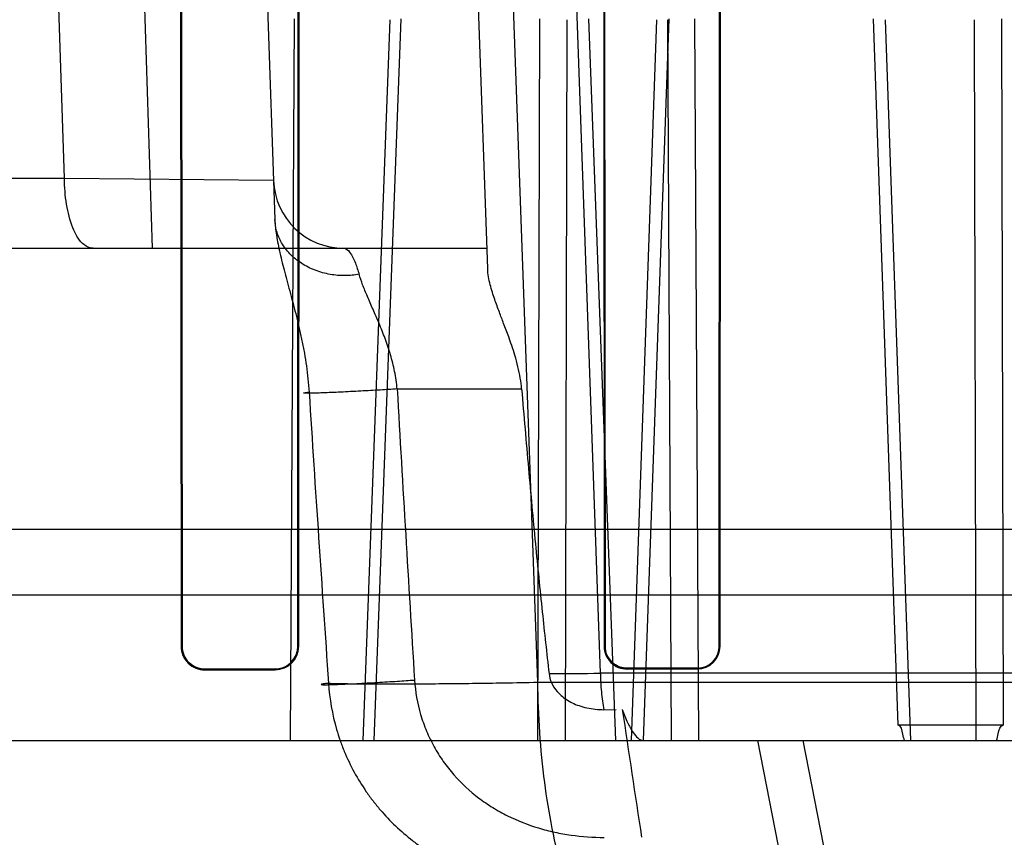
# Model space of a CAD drawing. Header units: millimetres. Extents: x 0 to 297, y 0 to 210.
# Tile 385 of 446: x 239.722 to 239.848, y 161.193 to 161.298. Entities that reach past the tile are written whole.
import ezdxf

# ---------------------------------------------------------------- set-up
doc = ezdxf.new("R2010")
doc.units = ezdxf.units.MM
doc.header["$LTSCALE"] = 16.335
doc.layers.get('0').update_dxf_attribs({"linetype": 'CONTINUOUS'})
for name, color, linetype in [('AXES_REF', 7, 'CONTINUOUS'), ('INTFCLR_1', 7, 'CONTINUOUS'), ('INTFCLR_144815', 7, 'CONTINUOUS'), ('INTFCLR_72935', 7, 'CONTINUOUS')]:
    doc.layers.add(name, color=color, linetype=linetype)

msp = doc.modelspace()

# ---------------------------------------------------------------- linework, layer by layer
at = {"color": 7, "linetype": 'Continuous'}
for radius in [8.7262453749, 8.7255, 8.6696226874]:
    msp.add_circle((241.415033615, 154.4105885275), radius, dxfattribs=at)
msp.add_arc((241.415033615, 154.4105885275), 8.64, 278.2771290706, 261.7228709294, dxfattribs=at)
at = {"layer": 'AXES_REF', "color": 9, "linetype": 'Continuous'}
msp.add_arc((241.415033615, 154.4105885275), 7.9600610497, 94.4118118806, 85.5881881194, dxfattribs=at)
at = {"layer": 'INTFCLR_1', "color": 6, "linetype": 'Continuous'}
for p, q in [((239.742123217, 161.3886563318), (239.7422419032, 161.2176563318)), ((239.7422479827, 161.3886563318), (239.7423572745, 161.2176563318)), ((239.7571730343, 161.2176563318), (239.7572793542, 161.3886563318)), ((239.7572852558, 161.2176563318), (239.7574001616, 161.3886563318)), ((239.7962534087, 161.3886563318), (239.796362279, 161.2176563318)), ((239.7963678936, 161.3886563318), (239.79646938, 161.2176563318)), ((239.8110691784, 161.2176563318), (239.811168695, 161.3886563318)), ((239.8111741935, 161.2176563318), (239.8112806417, 161.3886563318)), ((239.7452819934, 161.2147382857), (239.7542819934, 161.2147587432)), ((239.7452819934, 161.2146237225), (239.7542819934, 161.2146457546)), ((239.7992819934, 161.2148486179), (239.8082819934, 161.2148642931)), ((239.8082819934, 161.2147587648), (239.7992819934, 161.2147420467))]:
    msp.add_line(p, q, dxfattribs=at)
at = {"layer": 'INTFCLR_1', "color": 9, "linetype": 'Continuous'}
for p, q in [((239.7423572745, 161.2176563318), (239.7422419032, 161.2176563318)), ((239.7572852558, 161.2176563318), (239.7571730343, 161.2176563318)), ((239.7964693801, 161.2176563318), (239.796362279, 161.2176563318)), ((239.8111741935, 161.2176563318), (239.8110691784, 161.2176563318)), ((239.7452819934, 161.2146237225), (239.7452819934, 161.2147382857)), ((239.7542819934, 161.2147587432), (239.7542819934, 161.2146457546)), ((239.7992819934, 161.2147420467), (239.7992819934, 161.2148486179)), ((239.8082819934, 161.2148642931), (239.8082819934, 161.2147587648))]:
    msp.add_line(p, q, dxfattribs=at)
at = {"layer": 'INTFCLR_1', "color": 6, "linetype": 'Continuous'}
for centre, radius, start, end in [((239.7452743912, 161.217656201), 0.003032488, 179.9975282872, 270.1436368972), ((239.7452752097, 161.217656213), 0.0029179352, 179.9976679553, 270.1332039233), ((239.7542748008, 161.217656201), 0.003010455, 270.1368925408, 0.0024893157), ((239.7992764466, 161.217656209), 0.0029141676, 179.9975855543, 270.1090574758), ((239.7992769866, 161.21765622), 0.0028076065, 179.9977182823, 270.1021760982), ((239.8082767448, 161.2176562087), 0.0028974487, 270.1037893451, 0.0024337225)]:
    msp.add_arc(centre, radius, start, end, dxfattribs=at)
for points, knots in [([(239.7542819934, 161.2147587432), (239.7548815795, 161.2147600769), (239.7563914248, 161.2152263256), (239.7571730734, 161.2167837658), (239.7571730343, 161.2176563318)], [0, 0, 0, 0, 0.4072860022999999, 1, 1, 1, 1]), ([(239.8082819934, 161.2148642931), (239.8088453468, 161.2148652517), (239.810297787, 161.2152989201), (239.8110692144, 161.2168016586), (239.8110691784, 161.2176563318)], [0, 0, 0, 0, 0.3972802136, 1, 1, 1, 1])]:
    msp.add_open_spline(points, degree=3, knots=knots, dxfattribs=at)
at = {"layer": 'INTFCLR_144815', "color": 9, "linetype": 'Continuous'}
for p, q in [((239.7273236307, 161.2775099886), (239.7061298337, 161.9152143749)), ((239.738574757, 161.2685885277), (239.7177392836, 161.9152143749)), ((239.7317819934, 161.9152143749), (239.7542341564, 161.2722893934)), ((239.7814553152, 161.265956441), (239.7587819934, 161.9152143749)), ((239.7623945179, 161.915214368), (239.7878281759, 161.2130558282)), ((239.7958720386, 161.2142053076), (239.7710273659, 161.915214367)), ((239.7655416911, 161.2055885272), (239.7689871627, 161.2978494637)), ((239.7669330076, 161.2055885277), (239.770387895, 161.2979436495)), ((239.7878784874, 161.2055885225), (239.7881093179, 161.2979436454)), ((239.7913932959, 161.2055885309), (239.7916298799, 161.2978494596)), ((239.8030332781, 161.2978494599), (239.7997908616, 161.2055885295)), ((239.8046168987, 161.2979436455), (239.8013651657, 161.2055885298)), ((239.8044393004, 161.2978494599), (239.8049262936, 161.2055885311)), ((239.8084602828, 161.2055885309), (239.807966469, 161.2979436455)), ((239.8339529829, 161.2075519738), (239.8307964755, 161.2979436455)), ((239.8323125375, 161.2978494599), (239.8355409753, 161.205588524)), ((239.8439431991, 161.2055885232), (239.8437216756, 161.2978494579)), ((239.8471700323, 161.2979436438), (239.8473936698, 161.2075519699)), ((239.7273236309, 161.277509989), (239.2606358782, 161.2775099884)), ((239.7540600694, 161.2772744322), (239.727323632, 161.277509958)), ((239.2696355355, 161.2685885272), (239.7813633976, 161.2685885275)), ((239.7698773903, 161.2505885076), (239.7858027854, 161.2505885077)), ((240.4607001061, 161.2242167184), (239.6328638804, 161.2242167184)), ((240.2976915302, 161.2142059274), (239.7958722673, 161.2142018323)), ((239.7878281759, 161.2130558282), (240.3057358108, 161.2130558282)), ((239.3401444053, 161.2055885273), (240.7963786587, 161.2055885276)), ((239.8198011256, 161.186180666), (239.8160104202, 161.2055885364)), ((239.8217640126, 161.2055885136), (239.8255886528, 161.186180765))]:
    msp.add_line(p, q, dxfattribs=at)
at = {"layer": 'INTFCLR_144815', "color": 6, "linetype": 'Continuous'}
for p, q in [((239.7567128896, 161.2979436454), (239.7562119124, 161.2055885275)), ((239.7943568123, 161.2979436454), (239.7977924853, 161.2055885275)), ((240.5548664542, 161.2325885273), (239.6044529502, 161.2325885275)), ((239.7963323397, 161.209544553), (239.797891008, 161.2095482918)), ((239.8473936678, 161.2075519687), (239.8339529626, 161.2075519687))]:
    msp.add_line(p, q, dxfattribs=at)
at = {"layer": 'INTFCLR_144815', "color": 9, "linetype": 'Continuous'}
for centre, radius, start, end in [((239.7630545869, 161.2775885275), 0.009000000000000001, 182.0000647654, 269.9999999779), ((245.8511471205, 161.6383081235), 6.1048829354, 183.6451248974, 183.9955895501), ((247.4580006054, 161.6913850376), 7.700749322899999, 183.2814458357, 183.5590916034), ((239.7871523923, 161.9004579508), 0.6863080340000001, 270.1796818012, 270.7280040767)]:
    msp.add_arc(centre, radius, start, end, dxfattribs=at)
at = {"layer": 'INTFCLR_144815', "color": 6, "linetype": 'Continuous'}
msp.add_ellipse((240.0467819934, 161.1785885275), major_axis=(-0.7978634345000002, 5.2566423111), ratio=0.0452664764, start_param=1.5580355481, end_param=1.5611447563, dxfattribs=at)
at = {"layer": 'INTFCLR_144815', "color": 9, "linetype": 'Continuous'}
for points, knots in [([(239.7309807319, 161.2685885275), (239.7304878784, 161.2685885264), (239.7292722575, 161.2693115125), (239.7282167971, 161.2714166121), (239.7274856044, 161.2742589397), (239.7273275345, 161.2764093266), (239.7273236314, 161.2775099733)], [0, 0, 0, 0, 0.1442962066, 0.3722667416, 0.677753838, 1, 1, 1, 1]), ([(239.7542341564, 161.2722893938), (239.7542578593, 161.2716106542), (239.7544228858, 161.270169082), (239.7548817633, 161.2679100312), (239.755394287, 161.2658867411), (239.7558586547, 161.2641511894), (239.7563652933, 161.2622778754), (239.7568800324, 161.2603406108), (239.7573634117, 161.2583332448), (239.7577080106, 161.2567633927), (239.7580163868, 161.2551602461), (239.7582777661, 161.2535284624), (239.7584836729, 161.2518662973), (239.7585788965, 161.2507459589), (239.758614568, 161.2501808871)], [0, 0, 0, 0, 0.0902347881, 0.1922249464, 0.3061555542, 0.3674831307, 0.4309332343, 0.5639939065, 0.6337859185, 0.7052468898, 0.7775175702, 0.8506611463, 0.9247730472, 1, 1, 1, 1]), ([(239.7650082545, 161.265265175), (239.7644209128, 161.2651600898), (239.7631834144, 161.2650443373), (239.7612811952, 161.2651937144), (239.7593755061, 161.2657081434), (239.7576144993, 161.2665928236), (239.7561410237, 161.2677979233), (239.755060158, 161.2692251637), (239.7544146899, 161.2707474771), (239.7542515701, 161.2717907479), (239.7542341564, 161.2722893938)], [0, 0, 0, 0, 0.1235460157, 0.255977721, 0.3930714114, 0.529683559, 0.6610051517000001, 0.783766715, 0.8966875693, 1, 1, 1, 1]), ([(239.7630545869, 161.2685885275), (239.7633474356, 161.2685885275), (239.7640412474, 161.2679313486), (239.7645344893, 161.2667412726), (239.7648653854, 161.2657489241), (239.7650082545, 161.265265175)], [0, 0, 0, 0, 0.2205585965, 0.6201078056, 1, 1, 1, 1]), ([(239.7698773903, 161.2505885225), (239.7698480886, 161.2509658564), (239.7697571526, 161.2517136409), (239.7695677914, 161.2528216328), (239.7693186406, 161.2539077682), (239.7690291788, 161.2549758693), (239.768695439, 161.2560195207), (239.7682227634, 161.2573578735), (239.7675888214, 161.2589439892), (239.7668126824, 161.2607315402), (239.7660913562, 161.2623738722), (239.7654684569, 161.263858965), (239.7651490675, 161.2648161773), (239.7650082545, 161.265265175)], [0, 0, 0, 0, 0.073119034, 0.1454086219, 0.2170843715, 0.2883160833, 0.3591472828, 0.4287168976, 0.5625008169, 0.6890316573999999, 0.8051983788, 0.9090893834, 1, 1, 1, 1]), ([(239.7698773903, 161.2505885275), (239.7691597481, 161.2505417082), (239.7676087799, 161.2504450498), (239.7651938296, 161.2503068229), (239.7627297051, 161.2501822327), (239.7608019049, 161.2500949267), (239.759491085, 161.2500565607), (239.7588050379, 161.2500309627), (239.7582878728, 161.2500475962), (239.7580620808, 161.250022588), (239.7578544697, 161.2500768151), (239.7580979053, 161.2501174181), (239.7582682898, 161.2501426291), (239.7584951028, 161.2501681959), (239.758614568, 161.2501808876)], [0, 0, 0, 0, 0.1696501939, 0.3665582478, 0.5707141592, 0.751282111, 0.8228332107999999, 0.8783809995, 0.9164904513, 0.9376135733, 0.9431527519, 0.9518954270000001, 0.9716598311, 1, 1, 1, 1]), ([(239.7958724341, 161.2142053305), (239.795877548, 161.2138142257), (239.795903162, 161.2130236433), (239.7959897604, 161.211838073), (239.7961282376, 161.2106736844), (239.7962580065, 161.2099116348), (239.7963323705, 161.2095441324)], [0, 0, 0, 0, 0.2501974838, 0.50582484, 0.7601570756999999, 1, 1, 1, 1]), ([(239.7611026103, 161.2129218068), (239.7609303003, 161.2129033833), (239.7606289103, 161.2128540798), (239.7603520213, 161.2128529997), (239.7600735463, 161.2127401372), (239.7606224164, 161.2127470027), (239.7610161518, 161.2127358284), (239.762058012, 161.2127707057), (239.7632617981, 161.2128171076), (239.765093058, 161.2129049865), (239.7673254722, 161.2130279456), (239.7697928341, 161.2131802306), (239.7713738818, 161.2132869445), (239.7721036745, 161.2133384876)], [0, 0, 0, 0, 0.0402193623, 0.06672136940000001, 0.0744075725, 0.09194509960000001, 0.1371065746, 0.2106982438, 0.3094282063, 0.4268228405, 0.6321145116, 0.8302005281, 1, 1, 1, 1]), ([(239.7611026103, 161.2129218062), (239.7618093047, 161.2129037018), (239.7629376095, 161.2128823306), (239.7645169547, 161.2128626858), (239.7674676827, 161.2128382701), (239.770585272, 161.212841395), (239.7738655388, 161.2128612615), (239.7763485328, 161.2128817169), (239.779592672, 161.2129183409), (239.7836416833, 161.2129783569), (239.7864096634, 161.2130282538), (239.7878283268, 161.2130558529)], [0, 0, 0, 0, 0.0793474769, 0.1266638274, 0.1772839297, 0.4105562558, 0.476580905, 0.545477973, 0.6892638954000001, 0.8407349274, 1, 1, 1, 1]), ([(239.7611026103, 161.2129218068), (239.761224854, 161.2109312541), (239.7616569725, 161.2084484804), (239.7625684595, 161.2055995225), (239.7632765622, 161.2037449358), (239.7643405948, 161.2015190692), (239.7656293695, 161.1994302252), (239.7667802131, 161.1978561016), (239.7685979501, 161.1956257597), (239.7706874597, 161.1936355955), (239.7729694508, 161.1919371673), (239.7745193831, 161.1908931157), (239.7773042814, 161.1892850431), (239.7802721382, 161.1880580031), (239.7828718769, 161.1872851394), (239.784597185, 161.1868464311), (239.7876229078, 161.1862652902), (239.7902615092, 161.1860690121), (239.7920109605, 161.1860720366)], [0, 0, 0, 0, 0.1325722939, 0.1656406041, 0.1988322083, 0.2644668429, 0.3293102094, 0.3616739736, 0.3940313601, 0.5205489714, 0.5518642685, 0.5831243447, 0.6447215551, 0.7654028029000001, 0.7953384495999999, 0.825007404, 0.8837041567, 1, 1, 1, 1]), ([(239.7721036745, 161.2133384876), (239.7721965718, 161.2118451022), (239.7725244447, 161.2099821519), (239.7732165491, 161.2078464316), (239.7737543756, 161.2064546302), (239.7745652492, 161.2047842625), (239.775547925, 161.2032179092), (239.7764274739, 161.2020379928), (239.7778238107, 161.2003591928), (239.779434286, 161.1988661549), (239.7811953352, 161.1975986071), (239.7824016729, 161.1968135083), (239.7845908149, 161.1955997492), (239.7869287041, 161.1946848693), (239.7889846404, 161.1941093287), (239.790367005, 161.1937795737), (239.792811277, 161.1933418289), (239.7949415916, 161.1931997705), (239.7963592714, 161.1931998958)], [0, 0, 0, 0, 0.1289296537, 0.1611162, 0.1934411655, 0.2574289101, 0.32077298, 0.3524509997, 0.3841780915, 0.5088991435, 0.5399917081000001, 0.5711373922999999, 0.6328649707, 0.7554231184, 0.7861900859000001, 0.8168262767, 0.8778424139, 1, 1, 1, 1]), ([(239.7878283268, 161.2130558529), (239.7878828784, 161.2087717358), (239.7884252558, 161.2005319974), (239.7901117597, 161.1914984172), (239.7916883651, 161.1869058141), (239.792010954, 161.1860770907)], [0, 0, 0, 0, 0.4689811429, 0.9026569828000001, 1, 1, 1, 1])]:
    msp.add_open_spline(points, degree=3, knots=knots, dxfattribs=at)
at = {"layer": 'INTFCLR_144815', "color": 6, "linetype": 'Continuous'}
for points, knots in [([(239.7858027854, 161.2505885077), (239.7857642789, 161.251055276), (239.7856440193, 161.2520127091), (239.7853475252, 161.2534503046), (239.784965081, 161.2548410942), (239.7845540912, 161.256105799), (239.7840712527, 161.2574659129), (239.7835342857, 161.2588784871), (239.7829236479, 161.2604719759), (239.7823227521, 161.262109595), (239.7817451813, 161.2639395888), (239.7814793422, 161.2652684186), (239.7814553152, 161.2659564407)], [0, 0, 0, 0, 0.08767790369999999, 0.1804064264, 0.2745582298, 0.3575550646, 0.4293043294, 0.5447282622, 0.6404335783, 0.7488013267, 0.8711207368, 1, 1, 1, 1]), ([(239.7858027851, 161.2505885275), (239.7860827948, 161.2471943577), (239.7866463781, 161.2405910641), (239.787522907, 161.2310743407), (239.7883978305, 161.2223221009), (239.7890026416, 161.2167806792), (239.7893046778, 161.2141534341)], [0, 0, 0, 0, 0.2791221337, 0.5431519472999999, 0.7832597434, 1, 1, 1, 1]), ([(239.7893046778, 161.2141534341), (239.7893500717, 161.213758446), (239.7895779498, 161.2129343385), (239.790325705, 161.2117878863), (239.7915300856, 161.2107540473), (239.7931993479, 161.2099572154), (239.7948737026, 161.2095975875), (239.7959557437, 161.2095433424), (239.7963323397, 161.209544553)], [0, 0, 0, 0, 0.1304917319, 0.275583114, 0.4429674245, 0.6450294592, 0.8763973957, 1, 1, 1, 1]), ([(239.798670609, 161.2095520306), (239.7988673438, 161.2089881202), (239.799275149, 161.2079644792), (239.8000334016, 161.2065714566), (239.8008717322, 161.2055881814), (239.801451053, 161.2055885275)], [0, 0, 0, 0, 0.3598995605, 0.6509005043, 1, 1, 1, 1]), ([(239.8347581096, 161.2055885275), (239.8347013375, 161.2058663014), (239.8345209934, 161.2064596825), (239.8343827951, 161.2075519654), (239.8339529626, 161.2075519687)], [0, 0, 0, 0, 0.3974440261, 1, 1, 1, 1]), ([(239.8465565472, 161.2055885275), (239.8466205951, 161.2058814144), (239.8468085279, 161.2064747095), (239.8469755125, 161.2075519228), (239.8473936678, 161.2075519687)], [0, 0, 0, 0, 0.4175813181, 1, 1, 1, 1])]:
    msp.add_open_spline(points, degree=3, knots=knots, dxfattribs=at)
at = {"layer": 'INTFCLR_72935', "color": 6, "linetype": 'Continuous'}
for p, q in [((239.742123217, 161.3886563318), (239.7422419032, 161.2176563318)), ((239.7423572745, 161.2176563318), (239.7422479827, 161.3886563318)), ((239.7572793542, 161.3886563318), (239.7571730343, 161.2176563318)), ((239.7572852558, 161.2176563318), (239.7574001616, 161.3886563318)), ((239.7962534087, 161.3886563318), (239.796362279, 161.2176563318)), ((239.79646938, 161.2176563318), (239.7963678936, 161.3886563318)), ((239.811168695, 161.3886563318), (239.8110691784, 161.2176563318)), ((239.8111741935, 161.2176563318), (239.8112806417, 161.3886563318)), ((239.7542819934, 161.2147587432), (239.7452819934, 161.2147382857)), ((239.7452819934, 161.2146237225), (239.7542819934, 161.2146457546)), ((239.8082819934, 161.2148642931), (239.7992819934, 161.2148486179)), ((239.7992819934, 161.2147420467), (239.8082819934, 161.2147587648))]:
    msp.add_line(p, q, dxfattribs=at)
at = {"layer": 'INTFCLR_72935', "color": 9, "linetype": 'Continuous'}
for p, q in [((239.7422419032, 161.2176563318), (239.7423572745, 161.2176563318)), ((239.7571730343, 161.2176563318), (239.7572852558, 161.2176563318)), ((239.796362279, 161.2176563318), (239.7964693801, 161.2176563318)), ((239.8110691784, 161.2176563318), (239.8111741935, 161.2176563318)), ((239.7452819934, 161.2147382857), (239.7452819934, 161.2146237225)), ((239.7542819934, 161.2146457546), (239.7542819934, 161.2147587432)), ((239.7992819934, 161.2148486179), (239.7992819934, 161.2147420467)), ((239.8082819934, 161.2147587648), (239.8082819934, 161.2148642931))]:
    msp.add_line(p, q, dxfattribs=at)
at = {"layer": 'INTFCLR_72935', "color": 6, "linetype": 'Continuous'}
for centre, radius, start, end in [((239.7452743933, 161.2176562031), 0.0030324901, 179.9975687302, 270.1435964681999), ((239.7542747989, 161.2176562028), 0.0030104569, 270.1369281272, 0.0024537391), ((239.7542755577, 161.2176562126), 0.0028974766, 270.1272618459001, 0.0023556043), ((239.7992764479, 161.2176562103), 0.0029141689, 179.9976111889, 270.1090318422), ((239.8082767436, 161.2176562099), 0.0028974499, 270.1038132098, 0.0024098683), ((239.8082772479, 161.2176562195), 0.0027919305, 270.0973868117, 0.0023036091)]:
    msp.add_arc(centre, radius, start, end, dxfattribs=at)
for points, knots in [([(239.7452819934, 161.2147382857), (239.7446583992, 161.2147368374), (239.7431273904, 161.2152212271), (239.7423572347, 161.2167922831), (239.7423572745, 161.2176563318)], [0, 0, 0, 0, 0.4191834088, 1, 1, 1, 1]), ([(239.7992819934, 161.2148486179), (239.7987003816, 161.2148475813), (239.7972319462, 161.2152949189), (239.7964693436, 161.2168080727), (239.7964693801, 161.2176563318)], [0, 0, 0, 0, 0.4067586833, 1, 1, 1, 1])]:
    msp.add_open_spline(points, degree=3, knots=knots, dxfattribs=at)

doc.saveas('drawing.dxf')
